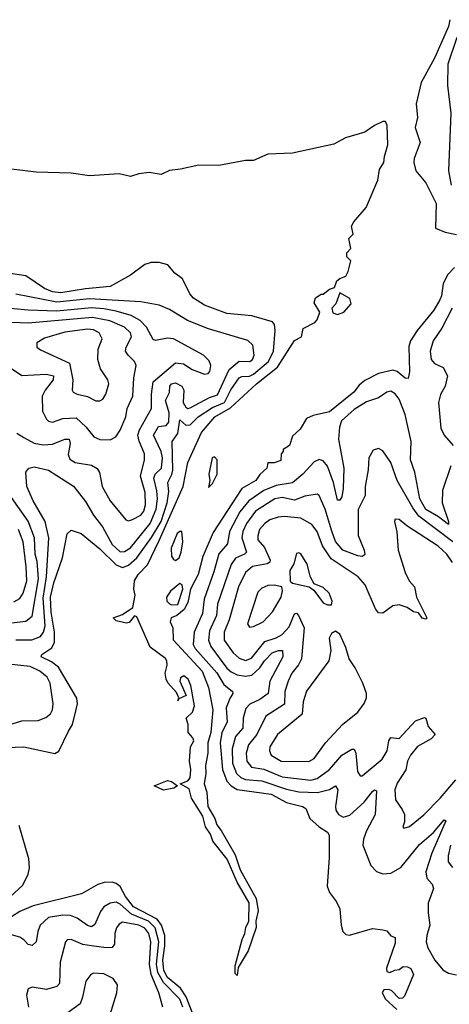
# Model space of a CAD drawing. Extents: x 1603745 to 1745082, y 385868 to 533966.
# Tile 554 of 646: x 1637324 to 1639420, y 509470 to 514271. Entities that reach past the tile are written whole.
import ezdxf

# ---------------------------------------------------------------- set-up
doc = ezdxf.new("R2010")
doc.units = 0

msp = doc.modelspace()

# ---------------------------------------------------------------- linework, layer by layer
at = {"layer": '0CON20XD'}
for points in [[(1639421.5, 514271.5), (1639415, 514238), (1639346.8, 514083.2), (1639282.6, 513965), (1639258.4, 513861.6), (1639263.8, 513795), (1639253, 513745), (1639277.7, 513672.3), (1639248.2, 513595), (1639246.4, 513575), (1639255.7, 513535), (1639305, 513476.2), (1639355.8, 513375), (1639352.5, 513255), (1639400, 513235), (1639455, 513223.3)], [(1639456.3, 514185), (1639413.1, 514055), (1639411.1, 513951.1), (1639427.6, 513815), (1639415.6, 513535), (1639429.2, 513465)], [(1639445, 513063.3), (1639411.7, 513028.3), (1639390, 512985), (1639382, 512925), (1639373.8, 512905), (1639343.8, 512855), (1639263.3, 512755), (1639230, 512705), (1639221.7, 512678.3), (1639225.6, 512554.4), (1639218.8, 512521.2), (1639205, 512523.1), (1639165.2, 512555.2), (1639145, 512562.9), (1639073.8, 512546.2), (1639008.3, 512511.7), (1638980.8, 512489.2), (1638954, 512455), (1638835, 512358.8), (1638755, 512341.2), (1638723.9, 512326.1), (1638692.5, 512275), (1638655, 512240), (1638640, 512195), (1638610, 512175), (1638610, 512165), (1638600, 512155), (1638598.3, 512121.7), (1638565, 512110), (1638535, 512110), (1638530, 512085), (1638495, 512053.8), (1638475.4, 512025), (1638408.5, 511985), (1638268.7, 511771.3), (1638217.1, 511652.9), (1638195.3, 511565), (1638178.5, 511535), (1638158.1, 511495), (1638145, 511430), (1638125.8, 511395), (1638090, 511365), (1638063.3, 511355), (1638058.8, 511335), (1638071.2, 511305), (1638073.1, 511246.9), (1638213.8, 511095), (1638245.6, 511015), (1638266.2, 510905), (1638257.1, 510795), (1638241.8, 510745), (1638242.3, 510695), (1638230.5, 510635), (1638232.9, 510595), (1638224.7, 510545), (1638236.9, 510505), (1638241.6, 510435), (1638276.1, 510376.1), (1638285, 510345.6), (1638307.3, 510317.3), (1638375, 510198.1), (1638399.4, 510125), (1638455, 510026.2), (1638478.2, 509985), (1638488.2, 509925), (1638475.7, 509875), (1638478.2, 509845), (1638439.2, 509730.8), (1638390.4, 509649.6), (1638385, 509610), (1638375, 509620), (1638375, 509656.7), (1638409.1, 509785), (1638422.9, 509815), (1638426.8, 509845), (1638441.8, 509875), (1638443.2, 509965), (1638384.8, 510064.8), (1638337, 510177), (1638266.9, 510265), (1638255, 510298.6), (1638230.4, 510335), (1638217.1, 510387.1), (1638162, 510475), (1638150.5, 510520.5), (1638107.5, 510545), (1638145, 510559.5), (1638155.7, 510574.3), (1638158.8, 510615), (1638152.3, 510655), (1638158.1, 510725), (1638173.3, 510755), (1638169.1, 510769.1), (1638146.7, 510795), (1638145.8, 510835), (1638136, 510865), (1638167.5, 510895), (1638176.7, 510925), (1638158.2, 511025), (1638145.4, 511055), (1638125, 511071.4), (1638108.3, 511061.7), (1638105.8, 511045), (1638136.7, 510975), (1638100, 510960), (1638095, 510950), (1638100, 510965), (1638089.7, 510989.7), (1638047, 511037), (1638038.6, 511055), (1638034, 511085), (1638043.9, 511123.9), (1638041.2, 511145), (1638035, 511156.2), (1637961.2, 511211.2), (1637895, 511360), (1637885, 511364.2), (1637858.3, 511331.7), (1637845, 511329.2), (1637795, 511340), (1637780, 511355), (1637825, 511371.2), (1637876, 511405), (1637887.9, 511465), (1637881.2, 511495), (1637883.8, 511535), (1637902.2, 511565), (1637947.8, 511612.2), (1638005, 511732.1), (1638121.1, 511995), (1638145, 512111.2), (1638211.7, 512258.3), (1638276.5, 512335), (1638352.1, 512377.9), (1638478.9, 512495), (1638582.5, 512577.5), (1638665, 512706.2), (1638698, 512725), (1638707.5, 512765), (1638763.3, 512795), (1638775, 512807.5), (1638787.5, 512845), (1638760.7, 512890.7), (1638767.5, 512915), (1638795, 512932.5), (1638805, 512932.5), (1638835, 512957.5), (1638860, 512965), (1638871.7, 512998.3), (1638885, 513010), (1638915, 513020), (1638926.2, 513043.8), (1638940, 513095), (1638920, 513115), (1638920, 513135), (1638940, 513155), (1638930, 513205), (1638950, 513225), (1638943.3, 513265), (1638953.3, 513285), (1639014, 513355), (1639071.7, 513488.3), (1639079.8, 513540.2), (1639101.1, 513575), (1639102.9, 513605), (1639119.3, 513660.7), (1639116.2, 513756.2), (1639108.8, 513775), (1639095, 513774.5), (1639055, 513755.2), (1639007.8, 513722.2), (1638913.6, 513695), (1638856.3, 513663.7), (1638655, 513621.3), (1638535, 513614.9), (1638465, 513584.8), (1638425, 513585.2), (1638295, 513559.6), (1638197.6, 513562.4), (1638108, 513542), (1638055, 513536.6), (1638015, 513516), (1637955, 513526.6), (1637905, 513520.2), (1637865, 513507), (1637809, 513519), (1637665, 513510.1), (1637575, 513522.6), (1637405, 513528.3), (1637095.3, 513565.3)], [(1637215, 510719.7), (1637345, 510724.7), (1637495, 510692.5), (1637515, 510704.3), (1637562.2, 510802.2), (1637581, 510835), (1637598.7, 510901.3), (1637605.7, 510935.7), (1637602.4, 510962.4), (1637513.3, 511113.3), (1637479.9, 511139.9), (1637429.2, 511165), (1637432, 511175), (1637481.4, 511208.6), (1637494.2, 511235), (1637494.4, 511285), (1637477.2, 511382.8), (1637474.7, 511455), (1637490, 511525), (1637533.5, 511646.5), (1637555, 511763.3), (1637575, 511782.5), (1637624, 511765), (1637715, 511691.1), (1637795, 511612.6), (1637825, 511600.5), (1637855, 511611.9), (1637895, 511646.8), (1637966.7, 511746.7), (1638013.6, 511825), (1638043.9, 511915), (1638051, 511971), (1638046.7, 512015), (1638067, 512053), (1638070.9, 512075), (1638068.4, 512215), (1638095, 512253.6), (1638105, 512319.6), (1638133.9, 512293.9), (1638155, 512296), (1638195, 512334.5), (1638265, 512380.8), (1638323.8, 512405), (1638354.1, 512465.9), (1638394.6, 512525.4), (1638407.8, 512532.2), (1638445, 512532.3), (1638465, 512542.4), (1638537.1, 512605), (1638562.3, 512655), (1638570.4, 512755), (1638567.7, 512785), (1638558.1, 512798.1), (1638457, 512827), (1638335, 512839.3), (1638265, 512864.8), (1638225, 512879.3), (1638172.7, 512912.7), (1638153.8, 512935), (1638118.5, 513008.5), (1638080.5, 513035), (1638046.4, 513076.4), (1638005, 513086.7), (1637965, 513086.9), (1637935, 513077.8), (1637865.2, 513024.8), (1637765, 512970.5), (1637645, 512959.5), (1637525, 512938.7), (1637485, 512944.3), (1637445, 512960.5), (1637355, 513021.6), (1637179, 513049)], [(1638875, 512833.5), (1638905, 512844.7), (1638940.4, 512885), (1638935, 512911.2), (1638885, 512940), (1638866.7, 512885), (1638846.1, 512863.9), (1638851.3, 512841.3), (1638875, 512833.5)], [(1637305, 511246.5), (1637383.2, 511246.8), (1637426, 511264), (1637440.4, 511285), (1637448.1, 511315), (1637439.4, 511450.6), (1637454.9, 511554.9), (1637466.2, 511745), (1637448.1, 511825), (1637389.5, 511925), (1637358.7, 511995), (1637354.4, 512065), (1637368.8, 512085), (1637395, 512091.1), (1637465, 512074.5), (1637586.4, 511996.4), (1637645, 511921.8), (1637685, 511854.6), (1637727.8, 511797.8), (1637775, 511711.9), (1637815, 511676.7), (1637835, 511678.4), (1637865, 511696.1), (1637961.1, 511815), (1637990, 511885), (1637996.5, 511935), (1637993.5, 511973.5), (1637979.3, 512035), (1637985.2, 512055), (1638015.1, 512084.9), (1638020.3, 512135), (1638014.1, 512165), (1637977.3, 512245), (1638002, 512288), (1638038, 512292), (1638051.4, 512308.6), (1638054.1, 512355), (1638034.8, 512415), (1638055, 512453.5), (1638056.2, 512485), (1638065, 512495.6), (1638085, 512501.2), (1638115, 512483.6), (1638125.6, 512465), (1638121.4, 512405), (1638135, 512382.5), (1638145, 512375.8), (1638155, 512378.2), (1638250.4, 512429.6), (1638288.4, 512441.6), (1638346, 512565), (1638395, 512606.3), (1638446.9, 512605), (1638460, 512615), (1638468, 512635), (1638461.8, 512685), (1638436.6, 512706.6), (1638245, 512763.2), (1638143.3, 512805), (1638055, 512857.5), (1638005, 512879.1), (1637915.7, 512895.7), (1637665, 512910.7), (1637505, 512894), (1637305, 512933.5)], [(1637855, 511827.8), (1637875, 511833.2), (1637915.8, 511855), (1637929.4, 511875), (1637938.4, 511905), (1637935.5, 511965), (1637914, 512045), (1637933.7, 512125), (1637933.7, 512155), (1637906.4, 512216.4), (1637901.2, 512245), (1637908.8, 512271.2), (1637966.9, 512375), (1637967.3, 512445), (1637975.8, 512505), (1638085, 512597.5), (1638122.9, 512592.9), (1638165.8, 512565), (1638225, 512542.1), (1638243.9, 512546.1), (1638251.8, 512555), (1638256.8, 512585), (1638247.7, 512607.7), (1638221.4, 512635), (1638075, 512715.3), (1638045, 512718.2), (1637987.3, 512707.3), (1637975, 512711.9), (1637942.7, 512772.7), (1637912.2, 512805), (1637868.2, 512828.2), (1637795, 512849.5), (1637735, 512862), (1637675, 512865.5), (1637505, 512850.8), (1637365, 512854.8), (1637085, 512881)], [(1639433.8, 512865), (1639383.1, 512766.9), (1639341.5, 512705), (1639326, 512655), (1639331.6, 512615), (1639348.2, 512595), (1639389.1, 512575), (1639410.8, 512535), (1639398.7, 512485), (1639376.9, 512443.1), (1639367.6, 512405), (1639379, 512279), (1639395, 512245.3), (1639439.1, 512195)], [(1637765, 512222.1), (1637792.8, 512237.2), (1637815, 512269.4), (1637841.4, 512335), (1637849.2, 512375), (1637875.9, 512435), (1637880.5, 512525), (1637892.3, 512585), (1637884.5, 512605), (1637852.7, 512635), (1637840.4, 512655), (1637843.8, 512675), (1637870.3, 512725), (1637865.3, 512745), (1637835, 512771.8), (1637763.1, 512803.1), (1637679, 512819), (1637365, 512791.5), (1637085, 512802.4)], [(1637715, 512412.2), (1637729.1, 512420.9), (1637744.6, 512445.4), (1637759.3, 512495), (1637754.6, 512515), (1637718.4, 512568.4), (1637704.8, 512615), (1637706.4, 512665), (1637726.8, 512715), (1637711.5, 512745), (1637685, 512758.4), (1637655, 512762.7), (1637545, 512747.4), (1637445, 512717.7), (1637408, 512695), (1637408, 512675), (1637425, 512661.1), (1637566.7, 512596.7), (1637582.8, 512515), (1637580, 512465), (1637585.7, 512455), (1637604.7, 512444.7), (1637655, 512434.6), (1637695, 512412.9), (1637715, 512412.2)], [(1637245, 512596.6), (1637335, 512536.9), (1637455, 512542.2), (1637488.9, 512535), (1637487.8, 512515), (1637449.3, 512465), (1637434.6, 512435), (1637435, 512362.5), (1637455, 512322.5), (1637465, 512313.3), (1637485, 512308.5), (1637535, 512325.8), (1637599.1, 512329.1), (1637646.5, 512286.5), (1637686.4, 512236.4), (1637714.7, 512224.7), (1637765, 512222.1)], [(1639426.7, 512095), (1639387, 511975), (1639384.1, 511915.9), (1639415.8, 511825), (1639415, 511808.8), (1639367.4, 511847.4), (1639305, 511882.5), (1639275.5, 511935), (1639251.7, 512065), (1639230, 512125), (1639233.3, 512215), (1639205, 512345.8), (1639175, 512420.4), (1639155, 512447.5), (1639135, 512460.4), (1639115, 512454.6), (1639075, 512427.1), (1639015, 512407.4), (1638955, 512370.4), (1638894.5, 512315), (1638884.5, 512285), (1638878.7, 512225), (1638905.2, 512085), (1638902.8, 511985), (1638895, 511944), (1638885, 511927.5), (1638875, 511928), (1638854.2, 512014.2), (1638825, 512094), (1638805, 512119.3), (1638785, 512126.5), (1638760.8, 512115), (1638704.9, 512055.1), (1638655, 512012.5), (1638575, 511999.3), (1638515.7, 511975), (1638441.2, 511925), (1638398.3, 511871.7), (1638347.9, 511775), (1638337.1, 511715), (1638295, 511666.8), (1638271.6, 511578.4), (1638223.7, 511445), (1638216.1, 511375), (1638176, 511284), (1638170.7, 511225), (1638180, 511205), (1638285, 511086.7), (1638319.8, 511029.8), (1638361.9, 510995), (1638364.5, 510985), (1638349, 510961), (1638332.1, 510915), (1638335.7, 510845), (1638310.3, 510795), (1638301.8, 510745), (1638313.3, 510615), (1638335, 510558.1), (1638355.7, 510535), (1638385, 510517.7), (1638550, 510495), (1638625, 510453.9), (1638704.3, 510435), (1638719.2, 510425), (1638738.9, 510375), (1638785, 510334.4), (1638825, 510308.6), (1638834.2, 510295), (1638833.6, 510185), (1638823.3, 510045), (1638835.4, 510015), (1638869.2, 509969.2), (1638885.3, 509935), (1638891.8, 509855), (1638900.9, 509825), (1638915, 509810), (1638932.4, 509807.6), (1639045, 509840), (1639095, 509833.3), (1639115, 509827.5), (1639133.9, 509803.9), (1639156, 509796), (1639155, 509767.5), (1639113.9, 509646.1), (1639115, 509630.4), (1639129.2, 509625), (1639153.2, 509636.8), (1639175, 509639.3), (1639195, 509653.3), (1639215, 509652.6), (1639232, 509645), (1639245.7, 509615), (1639201.3, 509508.7), (1639190.9, 509499.1), (1639175, 509498.5), (1639139.3, 509535), (1639125, 509541.4), (1639100.3, 509539.7), (1639092.4, 509527.6), (1639106.4, 509496.4), (1639163.6, 509445)], [(1637310, 512255), (1637345, 512234.3), (1637395, 512206.6), (1637438.5, 512198.5), (1637485, 512201), (1637545, 512225.9), (1637565, 512225.5), (1637569.7, 512205), (1637560.6, 512150.6), (1637568.7, 512128.7), (1637595, 512111.8), (1637675, 512099.2), (1637702.8, 512082.8), (1637713.9, 512063.9), (1637726.8, 511995), (1637764.8, 511924.8), (1637842.2, 511832.2), (1637855, 511827.8)], [(1639436.3, 511725), (1639270.7, 511850.7), (1639241.3, 511891.3), (1639166, 512025), (1639135, 512111.2), (1639095, 512168.8), (1639075, 512180), (1639048.3, 512171.7), (1639027.5, 512135), (1639023.7, 512076.3), (1639008.5, 511995), (1639008.5, 511951.5), (1638975, 511882.5), (1638974.7, 511755.3), (1639004.1, 511685), (1639007.4, 511662.6), (1638995.7, 511654.3), (1638973.8, 511656.2), (1638900, 511685), (1638865, 511726.5), (1638847.4, 511777.4), (1638814, 511885), (1638785, 511950.8), (1638775, 511958.1), (1638715, 511947.8), (1638665, 511928.5), (1638605, 511941.3), (1638568.5, 511935), (1638475, 511874.8), (1638429.7, 511815), (1638411.8, 511775), (1638407.2, 511745), (1638429.7, 511675), (1638421.5, 511665), (1638376.7, 511645), (1638355.8, 511614.2), (1638289.2, 511420.8), (1638283.7, 511365), (1638249.6, 511290.4), (1638244.4, 511245), (1638256, 511215), (1638335, 511108.9), (1638355, 511090.7), (1638385, 511076.5), (1638425, 511070.2), (1638456.6, 511075), (1638495, 511111.2), (1638519, 511145), (1638555, 511183.6), (1638585.8, 511195.8), (1638606.5, 511195), (1638608.4, 511165), (1638543.7, 511045), (1638535.9, 510985), (1638495, 510956.1), (1638447.1, 510932.9), (1638427.4, 510912.6), (1638414.8, 510865.2), (1638413.3, 510816.7), (1638376.7, 510775), (1638360.5, 510715), (1638362.7, 510645), (1638381.2, 510595), (1638403.1, 510575), (1638425, 510565.8), (1638505, 510558.9), (1638625, 510518.8), (1638685, 510506.4), (1638776.7, 510503.3), (1638835, 510516.6), (1638865.4, 510535.4), (1638875.2, 510515), (1638863.8, 510435), (1638866.2, 510416.2), (1638878.8, 510395), (1638902.8, 510382.8), (1638935, 510391.9), (1639003.8, 510456.2), (1639045, 510508.2), (1639055, 510515.7), (1639065, 510510), (1639058.8, 510395), (1639015.3, 510315), (1639001.3, 510275), (1638998.5, 510245), (1639036.8, 510146.8), (1639065, 510117.1), (1639095, 510105.6), (1639135, 510109.5), (1639183.6, 510136.4), (1639275, 510249.2), (1639343, 510307), (1639395, 510370), (1639402, 510365), (1639334, 510206), (1639305.8, 510115), (1639310, 510085), (1639335.6, 510055), (1639341.9, 510035), (1639317.2, 509962.8), (1639316.2, 509916.2), (1639325.5, 509855), (1639309.6, 509805), (1639307.1, 509775), (1639315.5, 509745), (1639348.5, 509685), (1639387.4, 509637.4), (1639415, 509621.5), (1639454.1, 509614.1)], [(1638245, 511990), (1638265, 512010), (1638286.7, 512055), (1638286.7, 512125), (1638275, 512140), (1638263.1, 512135), (1638246.2, 512055), (1638251.2, 512025), (1638245, 511990)], [(1637285, 511330), (1637355, 511338.2), (1637385, 511362.7), (1637416.3, 511545), (1637409.3, 511629.3), (1637400, 511665), (1637396.1, 511745), (1637366.3, 511826.3), (1637285, 511941.6)], [(1639435.3, 511625), (1639408, 511665), (1639365, 511704), (1639212.4, 511802.4), (1639175, 511834), (1639155, 511836.2), (1639152, 511825), (1639164.2, 511774.2), (1639170, 511685), (1639204.5, 511575), (1639224.5, 511535), (1639249.6, 511505), (1639260.3, 511455), (1639310, 511355), (1639305, 511347.5), (1639287, 511353), (1639268.8, 511378.8), (1639245, 511382.9), (1639214, 511405), (1639175, 511418.2), (1639145, 511412.9), (1639095, 511377.7), (1639075, 511378.1), (1639058.9, 511398.9), (1639008.7, 511515), (1638975, 511554.7), (1638842.9, 511642.9), (1638801.4, 511705), (1638774.7, 511775), (1638749.5, 511809.5), (1638695, 511840.2), (1638615, 511848.2), (1638585, 511845.3), (1638545, 511831.6), (1638520.4, 511815), (1638494.7, 511785), (1638485.2, 511755), (1638485.8, 511735), (1638517.6, 511697.6), (1638545.6, 511635), (1638544.3, 511625.7), (1638531.6, 511618.4), (1638459.5, 511605), (1638425.8, 511575), (1638391, 511505), (1638345.3, 511345.3)], [(1637295, 511432.8), (1637325, 511449.1), (1637341.8, 511475), (1637359.1, 511535), (1637356.2, 511603.8), (1637341, 511725), (1637319, 511785)], [(1638085, 511634.5), (1638102.4, 511647.6), (1638111.8, 511675), (1638120, 511725), (1638115, 511775.7), (1638105, 511776), (1638092.2, 511765), (1638062.8, 511695), (1638065.2, 511655), (1638075, 511638.4), (1638085, 511634.5)], [(1638845, 511417.5), (1638848.8, 511435), (1638834.2, 511475), (1638805, 511502), (1638760, 511520), (1638742.5, 511552.5), (1638726.6, 511616.6), (1638695, 511665.8), (1638685, 511671.2), (1638675, 511667.5), (1638662.1, 511617.9), (1638642.2, 511585), (1638643.8, 511533.8), (1638655, 511524), (1638736.1, 511506.1), (1638759.2, 511489.2), (1638805, 511427.5), (1638825, 511418), (1638845, 511417.5)], [(1638065, 511417.5), (1638095, 511420), (1638120, 511495), (1638117.5, 511515), (1638105, 511522.5), (1638060, 511485), (1638040, 511455), (1638042.5, 511435), (1638055, 511422.5), (1638065, 511417.5)], [(1638445, 511308.8), (1638465, 511312.9), (1638511.4, 511335), (1638557.1, 511382.9), (1638599.4, 511455), (1638606.2, 511486.2), (1638602.5, 511505), (1638565, 511513.1), (1638535, 511511.5), (1638505, 511498.5), (1638485, 511479.4), (1638436, 511325), (1638445, 511308.8)], [(1638345.3, 511345.3), (1638320.8, 511285), (1638322.2, 511245), (1638365, 511184.2), (1638395, 511158.4), (1638425, 511145.7), (1638455, 511157.1), (1638520.7, 511239.3), (1638575, 511256.4), (1638605, 511273.9), (1638638.7, 511311.3), (1638665, 511373.8), (1638675, 511376.7), (1638684.7, 511365), (1638711.6, 511305), (1638698.1, 511155), (1638684.8, 511125.2), (1638650.8, 511085), (1638633.8, 511046.2), (1638617.7, 510995), (1638616, 510934), (1638525.6, 510874.4), (1638480.4, 510785), (1638440.5, 510735), (1638428.1, 510695), (1638432.6, 510655), (1638455, 510626.3), (1638515, 510616.2), (1638605, 510579.4), (1638745, 510563.2), (1638775, 510570.3), (1638834.8, 510615), (1638895.3, 510685), (1638945, 510714.6), (1638955, 510713.3), (1638964.1, 510695), (1638971.8, 510605), (1638984.6, 510584.6), (1638995, 510583.3), (1639092.2, 510665), (1639116.5, 510705), (1639124.5, 510755), (1639135, 510770.4), (1639175, 510765.3), (1639255, 510852.5), (1639298.9, 510868.9), (1639305.4, 510865.4), (1639316.5, 510825), (1639351.4, 510785), (1639331.4, 510765), (1639265, 510726.9), (1639230.3, 510685), (1639215.8, 510655), (1639207.5, 510612.5), (1639165, 510548.9), (1639153.7, 510515), (1639157.4, 510467.4), (1639190.5, 510420.5), (1639200.5, 510395), (1639200.6, 510359.4), (1639193.8, 510335), (1639198.3, 510328.3), (1639225, 510337.1), (1639295, 510394.1), (1639374.7, 510475), (1639451.4, 510565)], [(1638735, 510654.1), (1638761, 510669), (1638815.8, 510744.2), (1638899.4, 510835), (1638973.1, 510895), (1639003.7, 510936.3), (1639015.7, 510965), (1639015.7, 510985), (1638998.1, 511035), (1638961.2, 511111.2), (1638931.1, 511155), (1638915, 511210), (1638886, 511275), (1638865, 511290), (1638845, 511278.8), (1638834.4, 511255), (1638842.5, 511195), (1638831.4, 511145), (1638723.5, 510996.5), (1638707.2, 510945), (1638701.3, 510885), (1638582.3, 510785), (1638544.7, 510725), (1638542.8, 510705), (1638550.8, 510685), (1638600, 510655), (1638735, 510654.1)], [(1637245, 510823.7), (1637335, 510851.8), (1637415, 510854.4), (1637451.3, 510868.7), (1637474.4, 510885.6), (1637484.2, 510905), (1637487.1, 510935), (1637472.2, 511035), (1637458.4, 511065), (1637422.9, 511095), (1637375, 511117.8), (1637255, 511130.5)], [(1638025, 510513.8), (1637980, 510535), (1638045, 510561.2), (1638065, 510556.7), (1638093.3, 510535), (1638076.1, 510523.9), (1638025, 510513.8)], [(1637212.6, 509935), (1637339.8, 510050.2), (1637366.3, 510105), (1637372.1, 510135), (1637369.5, 510179.5), (1637322.1, 510342.1)], [(1639425.3, 510245), (1639413.5, 510193.5), (1639413.8, 510163.8), (1639435, 510136.9)], [(1638206.6, 509326.6), (1638136.7, 509506.7), (1638108.9, 509548.9), (1638045, 509600.8), (1638027.5, 509635), (1638022, 509685), (1638032.6, 509755), (1638031.4, 509805), (1638016.4, 509855), (1637995, 509884.6), (1637879, 509945), (1637840, 509995), (1637814.9, 510044.9), (1637795, 510059.6), (1637774.7, 510065.3), (1637736.6, 510063.4), (1637706.1, 510053.9), (1637625, 510008.5), (1637389.4, 509949.4), (1637325, 509922.7), (1637285, 509896.8)], [(1638120.5, 509455), (1638105.1, 509495), (1638025.4, 509575.4), (1637997.5, 509625), (1637991.2, 509665), (1638002.5, 509775), (1637985, 509842), (1637952.9, 509875), (1637869.5, 509909.5), (1637815, 509957.5), (1637795, 509967.3), (1637765, 509963.5), (1637734.8, 509945.2), (1637717.7, 509922.3), (1637690.9, 509859.1), (1637675, 509848.2), (1637655, 509854.7), (1637605, 509890.3), (1637572.8, 509902.8), (1637535, 509904.3), (1637465, 509892.2), (1637424.1, 509855), (1637412.3, 509825), (1637405.2, 509774.8), (1637385, 509757.1), (1637365, 509761.1), (1637345, 509784.7), (1637325, 509796.9), (1637285, 509808.1)], [(1638021.9, 509455), (1638003.5, 509525), (1637964.9, 509614.9), (1637957.6, 509665), (1637964.6, 509775), (1637953.7, 509815), (1637935, 509840.9), (1637905, 509854.8), (1637825, 509870), (1637809, 509861), (1637796.6, 509843.4), (1637788.9, 509815), (1637786.4, 509763.6), (1637775, 509746.7), (1637745.3, 509744.7), (1637675, 509754.8), (1637631.4, 509761.4), (1637575, 509786.2), (1637556.4, 509783.6), (1637547.1, 509775), (1637521.8, 509675), (1637518.7, 509571.3), (1637505, 509556.7), (1637455, 509541.1), (1637385, 509553.3), (1637365.4, 509544.6), (1637357.9, 509515), (1637367.7, 509455)], [(1637765, 509420), (1637797.5, 509525), (1637802, 509565), (1637780, 509595), (1637735, 509617.8), (1637685, 509620.8), (1637671.2, 509615), (1637647, 509583), (1637631.3, 509505), (1637618.4, 509471.6), (1637560.9, 509429.1)]]:
    msp.add_lwpolyline(points, dxfattribs=at)

doc.saveas('drawing.dxf')
